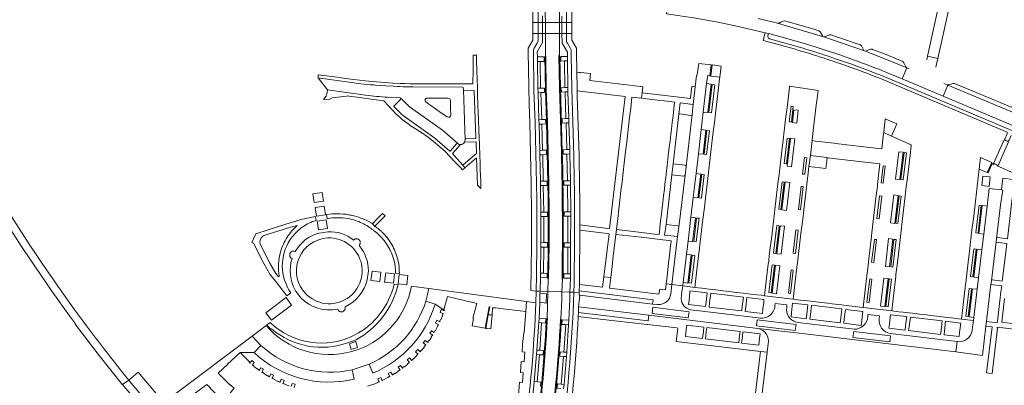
# Model space of a CAD drawing. Header units: metres. Extents: x 166325 to 190320, y 381923 to 404576.
# Tile 289 of 656: x 173797 to 174244, y 386983 to 387149. Entities that reach past the tile are written whole.
import ezdxf

# ---------------------------------------------------------------- set-up
doc = ezdxf.new("R2010")
doc.units = ezdxf.units.M
for name, color, linetype, lineweight in [('B-WE-VH-VERHARDING_ASFALT-GV', 8, 'Continuous', 18), ('B-WE-VH-VERHARDING_BETON-GV', 8, 'Continuous', 18), ('B-WE-VH-VERHARDING_BETONSTRAATSTEEN-GV', 8, 'Continuous', 18), ('B-WE-VH-VERHARDING_STRAATBAKSTEEN-GV', 8, 'Continuous', 18)]:
    doc.layers.add(name, color=color, linetype=linetype, lineweight=lineweight)

msp = doc.modelspace()

# ---------------------------------------------------------------- linework, layer by layer
at = {"layer": 'B-WE-VH-VERHARDING_ASFALT-GV', "flags": 128}
for points in [[(174031.556, 387261.976), (174031.943, 387255.991), (174032.176, 387170.024), (174032.206, 387163.83), (174032.105, 387152.54), (174032.105, 387148.025), (174034.143, 387148.027), (174034.144, 387151.163)], [(174035.157, 387256.002), (174035.396, 387169.973), (174035.379, 387164.047), (174035.381, 387151.999), (174035.385, 387148.029), (174041.744, 387148.037), (174041.742, 387151.868), (174041.701, 387163.941), (174041.714, 387169.129), (174041.627, 387209.685)], [(174042.938, 387150.993), (174042.942, 387148.039), (174044.94, 387148.041), (174044.93, 387152.812), (174044.963, 387163.565), (174044.956, 387169.468), (174044.906, 387210.674)], [(174041.754, 387133.072), (174041.747, 387143.034), (174035.39, 387143.026), (174035.401, 387132.955), (174035.56, 387132.961), (174035.797, 387117.472), (174036.316, 387103.104), (174036.953, 387075.217), (174037.138, 387061.052), (174037.122, 387047.129), (174036.878, 387031.801), (174036.739, 387031.805), (174036.574, 387026.05), (174042.921, 387025.845), (174043.108, 387031.636), (174042.955, 387031.657)], [(174047.141, 387133.103), (174047.143, 387134.856), (174047.074, 387135.623), (174046.796, 387136.323), (174045.377, 387138.664), (174045.066, 387139.367), (174044.955, 387140.159), (174044.95, 387143.038), (174042.949, 387143.036), (174042.955, 387138.779), (174045.391, 387134.691), (174045.375, 387132.671), (174045.404, 387130.659), (174045.579, 387118.607), (174045.641, 387116.61), (174046.015, 387104.536), (174046.077, 387102.546), (174046.453, 387090.427), (174046.495, 387088.45), (174046.752, 387076.292), (174046.775, 387074.301), (174046.912, 387062.153), (174046.906, 387060.194), (174046.868, 387048.088), (174046.862, 387046.093), (174046.823, 387033.965), (174046.8, 387032.976), (174046.776, 387031.987), (174046.572, 387025.726), (174048.34, 387025.664)], [(174136.407, 387142.042), (174136.694, 387143.119), (174135.305, 387143.469), (174134.359, 387139.967), (174140.749, 387138.202)], [(174140.987, 387139.645), (174137.156, 387140.734)], [(174048.307, 387087.622), (174047.387, 387118.081), (174047.141, 387133.103)], [(174195.805, 387119.216), (174245.157, 387098.353), (174245.112, 387097.559), (174244.067, 387095.206), (174244.217, 387095.148), (174244.055, 387094.768), (174245.542, 387094.107), (174245.692, 387094.481), (174245.892, 387094.393), (174246.948, 387096.758)], [(174247.761, 387098.867), (174246.235, 387099.493), (174196.394, 387120.566)], [(173931.229, 387058.242), (173930.946, 387060.074), (173925.04, 387058.852), (173924.246, 387058.609), (173924.054, 387058.55), (173917.564, 387056.561), (173910.38, 387054.36), (173909.411, 387054.063), (173903.847, 387052.237), (173902.072, 387048.207), (173902.8, 387047.946), (173904.898, 387043.835), (173905.293, 387043.062), (173907.535, 387038.671), (173910.308, 387033.878), (173913.961, 387029.168), (173914.466, 387028.517), (173917.921, 387024.063), (173919.745, 387025.441)], [(173935.972, 387060.931), (173936.268, 387059.017)], [(173946.268, 387060.805), (173946.139, 387060.828), (173946.011, 387060.85)], [(173907.227, 387051.255), (173909.546, 387052.004), (173916.281, 387054.182), (173918.155, 387054.717), (173922.722, 387056.021)], [(173958.359, 387055.336), (173958.307, 387055.281), (173957.98, 387055.568), (173957.983, 387055.571), (173956.829, 387056.681), (173956.548, 387056.955)], [(173958.088, 387053.203), (173958.114, 387053.182), (173958.14, 387053.162)], [(173914.528, 387032.76), (173914.17, 387032.67), (173913.01, 387034.219), (173910.163, 387038.845), (173905.963, 387047.231)], [(173964.958, 387044.634), (173965.003, 387044.539), (173965.048, 387044.445)], [(173967.379, 387034.342), (173969.078, 387034.131)], [(173968.492, 387029.055), (173966.669, 387029.283)], [(174024.837, 386941.751), (174026.71, 386954.358), (174027.003, 386956.328), (174028.598, 386968.703), (174028.856, 386970.702), (174030.16, 386983.197), (174030.362, 386985.135), (174031.415, 386997.439), (174031.585, 386999.429), (174032.407, 387011.89), (174032.537, 387013.86), (174032.821, 387020.696), (174032.839, 387021.127), (174032.942, 387025.309), (174032.97, 387026.15), (174031.193, 387026.2), (174031.049, 387020.928), (174030.761, 387013.97)], [(174042.424, 387013.573), (174042.801, 387022.134), (174042.921, 387025.845), (174036.574, 387026.05), (174036.389, 387019.539), (174036.181, 387014.061), (174036.318, 387014.055)], [(174048.34, 387025.664), (174046.572, 387025.726), (174046.464, 387022.389), (174046.022, 387012.935), (174045.899, 387010.954), (174045.122, 386998.433), (174044.956, 386996.458), (174043.894, 386983.857), (174043.683, 386981.889)], [(173910.342, 387011.942), (173908.883, 387010.839), (173909.777, 387009.837), (173910.706, 387008.867), (173910.945, 387009.052)], [(173945.729, 387002.77), (173946.176, 387002.908), (173948.964, 387003.987), (173949.394, 387004.125)]]:
    msp.add_lwpolyline(points, dxfattribs=at)
for points in [[(174034.143, 387148.027), (174032.105, 387148.025), (174032.106, 387143.022), (174034.141, 387143.025)], [(174041.744, 387148.037), (174035.385, 387148.029), (174035.39, 387143.026), (174041.747, 387143.034)], [(174044.94, 387148.041), (174042.942, 387148.039), (174042.949, 387143.036), (174044.95, 387143.038)], [(174032.92, 387088.031), (174032.853, 387090.021), (174032.555, 387101.995), (174032.503, 387103.98), (174032.059, 387116.242), (174031.964, 387118.23), (174031.784, 387130.444), (174031.76, 387132.435), (174031.711, 387134.711), (174034.139, 387138.946), (174034.141, 387143.025), (174032.106, 387143.022), (174032.107, 387140.28), (174032.03, 387139.496), (174031.718, 387138.766), (174030.314, 387136.419), (174030.025, 387135.729), (174029.934, 387134.98), (174030.223, 387117.117), (174030.786, 387102.689), (174031.525, 387067.98), (174031.587, 387047.135), (174031.378, 387033.468), (174031.193, 387026.2), (174032.97, 387026.15), (174033.175, 387032.29), (174033.177, 387034.28), (174033.342, 387046.171), (174033.363, 387048.165), (174033.353, 387060.036), (174033.346, 387062.032), (174033.183, 387074.06), (174033.144, 387076.037), (174033.051, 387082.036)], [(174245.83, 387093.975), (174243.738, 387094.905), (174239.012, 387084.169), (174241.113, 387083.245)]]:
    msp.add_lwpolyline(points, close=True, dxfattribs=at)
at = {"layer": 'B-WE-VH-VERHARDING_ASFALT-GV'}
for points in [[(174137.156, 387140.734, -0.3722542), (174136.407, 387142.042)], [(174140.749, 387138.202, -0.0185854), (174166.85, 387130.221)], [(174167.169, 387131.661, 0.0185561), (174140.987, 387139.645)], [(174196.394, 387120.566, 0.0201311), (174167.169, 387131.661)], [(174166.85, 387130.221, -0.0221713), (174195.805, 387119.216)], [(173946.011, 387060.85, 0.0818458), (173935.972, 387060.931)], [(173947.155, 387060.63, 0.0078102), (173946.268, 387060.805)], [(173948.511, 387060.31, 0.0106218), (173947.155, 387060.63)], [(173956.548, 387056.955, 0.0707743), (173948.511, 387060.31)], [(173922.722, 387056.021, 0.0710703), (173918.088, 387050.622)], [(173925.254, 387055.396, -0.0776562), (173931.229, 387058.242)], [(173936.268, 387059.017, -0.0951275), (173945.792, 387059.107)], [(173945.792, 387059.107, -0.0341359), (173949.151, 387058.254)], [(173949.151, 387058.254, -0.0637578), (173954.963, 387055.484)], [(173905.963, 387047.231, -0.3546633), (173907.227, 387051.255)], [(173919.474, 387049.534, -0.0759283), (173923.836, 387054.34)], [(173923.836, 387054.34, -0.0204927), (173925.254, 387055.396)], [(173954.963, 387055.484, -0.026134), (173957.099, 387053.944)], [(173957.099, 387053.944, -0.0131209), (173958.088, 387053.203)], [(173958.14, 387053.162, -0.0430982), (173961.205, 387050.264)], [(173960.363, 387053.735, 0.0249467), (173958.359, 387055.336)], [(173961.245, 387052.919, 0.0117608), (173960.363, 387053.735)], [(173963.472, 387050.462, 0.0320305), (173961.245, 387052.919)], [(173918.088, 387050.622, 0.0718804), (173915.133, 387044.072)], [(173919.745, 387025.441, -0.3073275), (173919.474, 387049.534)], [(173961.205, 387050.264, -0.0693743), (173964.958, 387044.634)], [(173967.227, 387044.004, 0.0725696), (173963.472, 387050.462)], [(173915.133, 387044.072, 0.1141217), (173914.528, 387032.76)], [(173965.048, 387044.445, -0.039967), (173966.431, 387040.775)], [(173968.313, 387040.648, 0.0340858), (173967.227, 387044.004)], [(173966.431, 387040.775, -0.0075836), (173966.647, 387039.971)], [(173966.647, 387039.971, -0.0578722), (173967.379, 387034.342)], [(173968.501, 387039.839, 0.0073091), (173968.313, 387040.648)], [(173969.078, 387034.131, 0.0558822), (173968.501, 387039.839)], [(173966.669, 387029.283, -0.2189589), (173948.84, 387006.27)], [(173949.394, 387004.125, 0.2149485), (173968.492, 387029.055)], [(174042.063, 386952.936, 0.0253917), (174048.34, 387025.664)], [(173948.84, 387006.27, -0.3193762), (173910.342, 387011.942)], [(174030.761, 387013.97, -0.0236494), (174024.738, 386952.776)], [(173910.945, 387009.052, 0.2666947), (173945.729, 387002.77)]]:
    msp.add_lwpolyline(points, format="xyb", dxfattribs=at)
at = {"layer": 'B-WE-VH-VERHARDING_BETON-GV', "flags": 128}
for points in [[(174115.205, 387128.33), (174111.175, 387128.823), (174110.584, 387123.787), (174114.619, 387123.311)], [(174195.086, 387102.04), (174189.814, 387104.348), (174189.097, 387098.184), (174192.644, 387096.568)], [(174238.138, 387084.539), (174233.094, 387086.79), (174232.504, 387081.555), (174236.115, 387079.979)], [(173933.986, 387070.906), (173929.804, 387070.298), (173930.408, 387066.394), (173934.571, 387067.01)], [(173934.909, 387064.761), (173930.76, 387064.115), (173931.364, 387060.212), (173935.501, 387060.819)], [(173962.565, 387060.34), (173961.406, 387061.442), (173959.709, 387059.677), (173958.73, 387058.659), (173957.119, 387056.982), (173956.99, 387056.848), (173956.829, 387056.681), (173957.983, 387055.571), (173958.15, 387055.745), (173960.844, 387058.555)], [(173935.837, 387058.582), (173931.713, 387057.958), (173932.323, 387054.016), (173936.429, 387054.641)], [(173960.622, 387034.75), (173956.655, 387035.245), (173956.172, 387031.053), (173960.132, 387030.554)], [(173966.828, 387033.975), (173962.868, 387034.469), (173962.392, 387030.27), (173966.341, 387029.773)], [(173972.993, 387033.205), (173969.058, 387033.696), (173968.555, 387029.494), (173972.499, 387028.997)], [(173920.126, 387019.865), (173917.588, 387023.255), (173908.432, 387016.341), (173910.973, 387012.959)], [(174011.158, 387015.356), (174009.467, 387015.422), (174008.286, 387009.287), (174008.85, 387009.181), (174010.642, 387009.056)], [(173949.231, 387003.17), (173949.181, 387003.324), (173946.382, 387002.241), (173947.156, 386999.745), (173950.049, 387000.665)]]:
    msp.add_lwpolyline(points, close=True, dxfattribs=at)
at = {"layer": 'B-WE-VH-VERHARDING_BETONSTRAATSTEEN-GV', "flags": 128}
for points in [[(174142.33, 387148.186), (174141.56, 387147.797), (174140.856, 387147.739), (174161.776, 387141.593)], [(174161.214, 387142.015), (174160.155, 387143.871), (174159.551, 387144.339), (174156.891, 387145.138), (174155.886, 387145.44), (174150.941, 387146.925), (174144.176, 387148.807), (174143.404, 387148.728), (174142.33, 387148.186)], [(174161.776, 387141.593), (174165.883, 387140.294), (174180.436, 387135.211)], [(174168.589, 387141.353), (174165.071, 387142.56), (174164.311, 387142.507), (174162.419, 387141.613)], [(174179.908, 387135.641), (174178.93, 387137.526), (174178.329, 387138.012), (174168.589, 387141.353)], [(174180.436, 387135.211), (174190.415, 387131.348), (174199.575, 387127.54), (174199.143, 387127.952), (174198.256, 387129.837), (174197.705, 387130.334), (174189.404, 387133.814), (174184.009, 387135.895)], [(174184.009, 387135.895), (174183.804, 387135.974), (174183.028, 387135.952), (174181.117, 387135.193)], [(174212.824, 387127.794), (174213.685, 387131.713), (174209.001, 387132.757), (174208.652, 387131.171)], [(174200.635, 387127.116), (174199.575, 387127.54), (174197.414, 387122.485), (174216.061, 387114.655), (174218.152, 387119.603), (174218.2, 387119.715), (174217.877, 387119.85), (174216.464, 387120.445)], [(174222.455, 387003.283), (174221.892, 386998.56), (174233.942, 386996.996), (174235.535, 387010.317), (174235.798, 387012.408), (174235.961, 387013.917), (174237.511, 387026.805), (174237.795, 387029.142), (174237.984, 387030.793), (174237.995, 387030.891), (174239.847, 387046.115), (174240.114, 387048.418), (174240.311, 387050.114), (174242.168, 387065.392), (174243.135, 387072.024), (174242.572, 387072.111)], [(174242.572, 387072.111), (174236.976, 387072.792), (174236.013, 387064.785), (174234.503, 387052.09), (174233.646, 387044.986), (174232.135, 387032.271), (174231.522, 387027.037), (174229.982, 387014.28), (174229.817, 387012.855), (174229.473, 387009.871), (174229.296, 387008.369)], [(173846.144, 386985.844), (173843.375, 386983.765), (173848.132, 386978.011), (173844.196, 386975.029), (173847.374, 386971.274), (173849.948, 386973.195), (173850.301, 386972.726), (173852.784, 386969.412), (173853.129, 386968.946), (173850.816, 386967.202), (173854.022, 386963.409), (173858.032, 386966.407)]]:
    msp.add_lwpolyline(points, dxfattribs=at)
at = {"layer": 'B-WE-VH-VERHARDING_BETONSTRAATSTEEN-GV'}
for points in [[(174161.776, 387141.593, -0.1768169), (174161.214, 387142.015)], [(174162.419, 387141.613, -0.1605767), (174161.776, 387141.593)], [(174180.436, 387135.211, -0.1669758), (174179.908, 387135.641)], [(174181.117, 387135.193, -0.1644656), (174180.436, 387135.211)], [(173877.244, 386950.225, -0.0166537), (173846.144, 386985.844)]]:
    msp.add_lwpolyline(points, format="xyb", dxfattribs=at)
at = {"layer": 'B-WE-VH-VERHARDING_BETONSTRAATSTEEN-GV', "flags": 128}
msp.add_lwpolyline([(174218.611, 387119.789), (174218.245, 387119.819), (174217.877, 387119.85), (174218.2, 387119.715), (174257.446, 387103.291), (174256.897, 387103.748), (174256.021, 387105.627), (174255.446, 387106.141), (174221.292, 387120.446), (174220.523, 387120.457)], close=True, dxfattribs=at)
at = {"layer": 'B-WE-VH-VERHARDING_STRAATBAKSTEEN-GV', "flags": 128}
for points in [[(174225.788, 387186.602), (174226.108, 387188.058), (174221.405, 387189.119), (174209.001, 387132.757), (174213.685, 387131.713), (174218.18, 387152.167)], [(174032.105, 387148.025), (174029.67, 387148.022), (174029.674, 387143.019), (174032.106, 387143.022)], [(174035.385, 387148.029), (174034.143, 387148.027), (174034.141, 387143.025), (174035.39, 387143.026)], [(174042.942, 387148.039), (174041.744, 387148.037), (174041.747, 387143.034), (174042.949, 387143.036)], [(174047.362, 387148.045), (174044.94, 387148.041), (174044.95, 387143.038), (174047.37, 387143.041)], [(174032.106, 387143.022), (174029.674, 387143.019), (174029.676, 387140.068), (174027.56, 387136.492), (174027.529, 387134.781), (174027.965, 387110.802), (174028.341, 387102.482), (174028.964, 387074.925), (174029.164, 387060.929), (174029.156, 387046.916), (174028.796, 387026.487), (174031.193, 387026.2), (174031.378, 387033.468), (174031.587, 387047.135), (174031.525, 387067.98), (174030.786, 387102.689), (174030.223, 387117.117), (174029.934, 387134.98), (174030.025, 387135.729), (174030.314, 387136.419), (174031.718, 387138.766), (174032.03, 387139.496), (174032.107, 387140.28)], [(174035.39, 387143.026), (174034.141, 387143.025), (174034.139, 387138.946), (174031.711, 387134.711), (174031.76, 387132.435), (174034.776, 387132.484), (174034.79, 387132.184), (174035.163, 387132.391), (174035.338, 387132.649), (174035.401, 387132.955)], [(174035.163, 387132.391), (174034.79, 387132.184), (174034.821, 387130.449), (174033.08, 387130.422), (174033.25, 387118.295), (174034.973, 387118.34), (174035.046, 387116.323), (174033.338, 387116.259), (174033.801, 387104.057), (174035.511, 387104.113), (174035.562, 387102.098), (174033.841, 387102.015), (174034.138, 387090.081), (174035.865, 387090.123), (174035.927, 387088.108), (174034.223, 387088.052), (174034.424, 387076.09), (174036.144, 387076.112), (174036.178, 387074.095), (174034.468, 387074.056), (174034.641, 387062.054), (174036.369, 387062.065), (174036.361, 387060.034), (174034.656, 387060.024), (174034.646, 387048.183), (174036.365, 387048.177), (174036.363, 387046.143), (174034.645, 387046.147), (174034.478, 387034.291), (174036.217, 387034.248), (174036.177, 387032.41), (174036.506, 387032.403), (174036.72, 387047.107), (174036.665, 387068.065), (174035.909, 387103.142), (174035.395, 387117.441)], [(174035.401, 387132.955), (174035.338, 387132.649), (174035.163, 387132.391), (174035.395, 387117.441), (174035.909, 387103.142), (174036.665, 387068.065), (174036.72, 387047.107), (174036.506, 387032.403), (174036.695, 387032.142), (174036.739, 387031.805), (174036.878, 387031.801), (174037.122, 387047.129), (174037.138, 387061.052), (174036.953, 387075.217), (174036.316, 387103.104), (174035.797, 387117.472), (174035.56, 387132.961)], [(174033.08, 387130.422), (174031.784, 387130.444), (174031.964, 387118.23), (174033.25, 387118.295)], [(174045.404, 387130.659), (174044.145, 387130.634), (174044.306, 387118.562), (174045.579, 387118.607)], [(174103.845, 387079.612), (174104.893, 387088.54), (174106.185, 387099.453), (174107.121, 387107.427), (174108.635, 387120.355), (174109.126, 387124.11), (174109.127, 387124.111), (174110.174, 387123.967), (174110.755, 387128.861), (174105.043, 387129.548), (174104.405, 387124.558), (174104.287, 387124.606), (174104.211, 387123.973), (174104.1, 387123.998), (174103.51, 387118.851), (174102.597, 387110.894), (174102.049, 387106.395), (174099.325, 387082.746), (174098.844, 387078.755), (174096.026, 387055.248), (174095.484, 387050.894), (174092.828, 387029.144), (174097.789, 387028.553), (174097.974, 387030.063), (174099.493, 387042.987), (174100.194, 387048.867), (174101.483, 387059.727), (174102.57, 387068.718)], [(174068.243, 387059.148), (174068.735, 387063.319), (174069.227, 387067.49), (174069.719, 387071.661), (174070.211, 387075.832), (174070.702, 387080.003), (174071.194, 387084.175), (174071.686, 387088.346), (174072.178, 387092.516), (174072.669, 387096.687), (174073.161, 387100.859), (174073.653, 387105.03), (174074.145, 387109.201), (174074.737, 387114.225), (174079.091, 387113.707), (174079.381, 387116.199), (174079.696, 387118.899), (174078.784, 387119.007), (174055.571, 387121.756), (174055.94, 387124.874), (174051.402, 387125.411), (174051.374, 387125.173), (174050.996, 387125.218), (174051.01, 387125.334), (174049.677, 387125.477), (174049.796, 387118.138), (174049.827, 387117.078), (174071.675, 387114.508), (174064.54, 387054.587), (174062.593, 387054.823), (174051.08, 387056.221), (174051.077, 387053.822), (174062.225, 387052.488), (174064.317, 387052.238), (174061.981, 387032.718), (174065.086, 387032.366), (174065.679, 387037.399), (174066.241, 387042.165), (174066.803, 387046.932), (174067.394, 387051.941), (174067.659, 387054.188)], [(174112.172, 387102.705), (174112.317, 387103.895), (174112.812, 387108.081), (174113.424, 387113.249), (174114.029, 387118.367), (174114.525, 387122.526), (174114.619, 387123.311), (174110.584, 387123.787), (174110.16, 387123.848), (174110.174, 387123.967), (174109.127, 387124.111), (174109.126, 387124.11), (174108.635, 387120.355), (174110.752, 387120.103), (174109.245, 387107.206), (174107.121, 387107.427), (174106.185, 387099.453), (174108.297, 387099.204), (174107.018, 387088.293), (174104.893, 387088.54), (174103.845, 387079.612), (174105.981, 387079.326), (174104.673, 387068.483), (174102.57, 387068.718), (174101.483, 387059.727), (174103.587, 387059.497), (174102.308, 387048.607), (174100.194, 387048.867), (174099.493, 387042.987), (174101.605, 387042.702), (174100.094, 387029.836), (174097.974, 387030.063), (174097.789, 387028.553), (174103.281, 387027.877), (174104.217, 387035.798), (174104.993, 387042.245), (174105.155, 387043.548), (174105.245, 387044.328), (174105.743, 387048.487), (174106.363, 387053.666), (174106.98, 387058.829), (174107.474, 387063.005), (174107.615, 387064.188), (174108.107, 387068.364), (174108.718, 387073.527), (174109.329, 387078.689), (174109.818, 387082.855), (174109.965, 387084.047), (174110.456, 387088.208), (174111.07, 387093.389), (174111.681, 387098.536)], [(174092.821, 387078.949), (174092.829, 387079.01), (174093.474, 387083.969), (174096.085, 387106.535), (174096.64, 387111.586), (174102.597, 387110.894), (174103.51, 387118.851), (174101.967, 387119.023), (174101.395, 387113.958), (174101.348, 387113.568), (174079.381, 387116.199), (174079.091, 387113.707), (174083.833, 387113.143), (174092.052, 387112.168), (174094.119, 387111.938), (174093.752, 387108.891), (174093.385, 387105.761), (174093.025, 387102.747), (174092.665, 387099.732), (174092.39, 387097.411), (174092.036, 387094.402), (174091.683, 387091.391), (174091.402, 387089.06), (174091.05, 387086.056), (174090.697, 387083.049), (174090.42, 387080.711), (174090.072, 387077.706), (174089.722, 387074.696), (174089.446, 387072.377), (174089.095, 387069.367), (174088.742, 387066.352), (174088.465, 387064.06), (174088.111, 387061.051), (174087.755, 387058.034), (174087.386, 387054.851), (174087.019, 387051.819), (174084.984, 387052.065), (174079.139, 387052.834), (174067.659, 387054.188), (174067.394, 387051.941), (174078.943, 387050.591), (174092.566, 387048.955), (174092.542, 387048.757), (174092.297, 387046.734), (174091.642, 387041.207), (174091.403, 387039.191), (174091.162, 387037.166), (174090.508, 387031.628), (174090.275, 387029.602), (174090.257, 387029.45), (174092.828, 387029.144), (174095.484, 387050.894), (174089.585, 387051.549), (174090.213, 387056.406)], [(174108.635, 387120.355), (174107.121, 387107.427), (174109.245, 387107.206), (174110.752, 387120.103)], [(174109.709, 387107.253), (174111.191, 387119.95), (174112.388, 387119.813), (174110.888, 387107.119)], [(174154.03, 387073.338), (174154.53, 387077.506), (174154.628, 387078.294), (174155.149, 387082.694), (174155.765, 387087.756), (174156.543, 387094.489), (174157.113, 387099.255), (174157.231, 387100.241), (174157.855, 387105.453), (174158.468, 387110.573), (174158.959, 387114.741), (174159.258, 387117.261), (174146.308, 387119.125), (174146.261, 387118.766), (174145.78, 387114.598), (174145.161, 387109.48), (174144.532, 387104.284), (174144.043, 387100.122), (174143.897, 387098.926), (174143.413, 387094.753), (174142.798, 387089.619), (174142.176, 387084.427), (174141.68, 387080.254), (174141.532, 387079.056), (174141.033, 387074.886), (174140.42, 387069.761), (174139.8, 387064.575), (174139.307, 387060.399), (174139.154, 387059.21), (174138.663, 387055.022), (174138.047, 387049.902), (174137.424, 387044.719), (174136.927, 387040.545), (174136.832, 387039.758), (174136.672, 387038.468), (174135.894, 387032.02), (174134.957, 387024.09), (174147.957, 387022.525), (174148.904, 387030.498), (174149.66, 387036.925), (174149.823, 387038.213), (174149.913, 387038.991), (174150.412, 387043.167), (174151.036, 387048.359), (174151.653, 387053.487), (174152.153, 387057.652), (174152.286, 387058.835), (174152.795, 387063.028), (174153.417, 387068.217)], [(174257.521, 387103.26), (174257.446, 387103.291), (174218.2, 387119.715), (174218.152, 387119.603), (174216.061, 387114.655), (174246.935, 387101.667), (174248.793, 387100.924), (174289.492, 387083.793), (174297.668, 387080.381), (174299.8, 387085.515), (174298.984, 387085.86), (174275.107, 387095.882), (174273.284, 387096.665)], [(174033.338, 387116.259), (174032.059, 387116.242), (174032.503, 387103.98), (174033.801, 387104.057)], [(174045.641, 387116.61), (174044.369, 387116.564), (174044.741, 387104.493), (174046.015, 387104.536)], [(174147.187, 387102.813), (174146.187, 387102.954), (174147.05, 387110.107), (174148.031, 387109.968)], [(174149.625, 387102.446), (174150.293, 387108.272), (174148.298, 387108.517), (174147.618, 387102.688)], [(174033.841, 387102.015), (174032.555, 387101.995), (174032.853, 387090.021), (174034.138, 387090.081)], [(174046.077, 387102.546), (174044.839, 387102.495), (174045.167, 387090.404), (174046.453, 387090.427)], [(174106.185, 387099.453), (174104.893, 387088.54), (174107.018, 387088.293), (174108.297, 387099.204)], [(174109.898, 387098.904), (174108.652, 387088.184), (174107.477, 387088.334), (174108.718, 387099.034)], [(174198.115, 387062.907), (174198.714, 387068.068), (174199.201, 387072.245), (174199.346, 387073.436), (174199.839, 387077.605), (174200.443, 387082.771), (174201.045, 387087.913), (174201.535, 387092.076), (174201.59, 387092.575), (174192.638, 387096.464), (174192.644, 387096.568), (174189.097, 387098.184), (174188.9, 387096.498), (174188.217, 387090.76), (174186.712, 387090.939), (174177.477, 387092.015), (174172.404, 387092.614), (174167.299, 387093.217), (174166.53, 387093.306), (174158.059, 387094.308), (174156.543, 387094.489), (174155.765, 387087.756), (174163.273, 387086.861), (174163.377, 387086.716), (174187.3, 387083.902), (174186.302, 387074.553), (174186.212, 387073.777), (174185.725, 387069.607), (174185.12, 387064.451), (174184.516, 387059.295), (174184.031, 387055.135), (174183.885, 387053.944), (174183.392, 387049.764), (174182.777, 387044.589), (174182.164, 387039.424), (174181.679, 387035.248), (174181.582, 387034.474), (174181.422, 387033.171), (174180.661, 387026.732), (174179.728, 387018.771), (174192.715, 387017.235), (174193.66, 387025.178), (174194.418, 387031.646), (174194.564, 387032.94), (174194.666, 387033.718), (174195.154, 387037.885), (174195.768, 387043.046), (174196.384, 387048.223), (174196.877, 387052.399), (174197.017, 387053.588), (174197.517, 387057.757)], [(174144.943, 387083.979), (174143.946, 387084.105), (174145.309, 387095.633), (174146.297, 387095.498)], [(174147.278, 387082.615), (174148.782, 387095.299), (174146.758, 387095.552), (174145.281, 387082.86)], [(174034.223, 387088.052), (174032.92, 387088.031), (174033.051, 387082.036), (174033.144, 387076.037), (174034.424, 387076.09)], [(174046.495, 387088.45), (174045.195, 387088.404), (174045.456, 387076.279), (174046.752, 387076.292)], [(174153.216, 387079.192), (174152.263, 387079.317), (174153.157, 387086.861), (174154.129, 387086.734)], [(174163.377, 387086.716), (174163.273, 387086.861), (174155.765, 387087.756), (174155.149, 387082.694), (174162.744, 387081.788)], [(174194.491, 387077.007), (174195.988, 387089.449), (174197.956, 387089.227), (174196.475, 387076.762)], [(174196.928, 387076.803), (174198.389, 387089.099), (174199.382, 387089.004), (174197.913, 387076.684)], [(174189.772, 387082.84), (174188.864, 387075.134), (174187.875, 387075.25), (174188.802, 387082.988)], [(174103.845, 387079.612), (174102.57, 387068.718), (174104.673, 387068.483), (174105.981, 387079.326)], [(174107.595, 387079.065), (174106.308, 387068.347), (174105.124, 387068.503), (174106.397, 387079.211)], [(174234.127, 387078.415), (174237.456, 387078.024), (174236.962, 387073.656), (174233.61, 387074.051)], [(174034.468, 387074.056), (174033.183, 387074.06), (174033.346, 387062.032), (174034.641, 387062.054)], [(174046.775, 387074.301), (174045.481, 387074.274), (174045.628, 387062.162), (174046.912, 387062.153)], [(174143.928, 387075.697), (174142.433, 387063.182), (174141.442, 387063.301), (174142.936, 387075.818)], [(174146.423, 387075.52), (174144.912, 387062.815), (174142.868, 387063.057), (174144.396, 387075.737)], [(174151.317, 387063.117), (174150.343, 387063.232), (174151.586, 387073.768), (174152.558, 387073.644)], [(174188.167, 387069.301), (174186.953, 387058.981), (174185.96, 387059.116), (174187.187, 387069.434)], [(174192.152, 387057.159), (174193.639, 387069.802), (174195.624, 387069.592), (174194.113, 387056.929)], [(174194.581, 387056.947), (174196.049, 387069.432), (174197.037, 387069.33), (174195.564, 387056.825)], [(174231.946, 387052.486), (174230.94, 387052.609), (174232.417, 387065.127), (174233.397, 387065)], [(174236.013, 387064.785), (174233.846, 387065.037), (174232.362, 387052.342), (174234.503, 387052.09)], [(174034.656, 387060.024), (174033.353, 387060.036), (174033.363, 387048.165), (174034.646, 387048.183)], [(174046.906, 387060.194), (174045.637, 387060.182), (174045.615, 387048.106), (174046.868, 387048.088)], [(174101.483, 387059.727), (174100.194, 387048.867), (174102.308, 387048.607), (174103.587, 387059.497)], [(174105.213, 387059.221), (174103.955, 387048.491), (174102.771, 387048.648), (174104.02, 387059.346)], [(174141.559, 387055.823), (174140.056, 387043.304), (174139.078, 387043.414), (174140.566, 387055.942)], [(174144.062, 387055.654), (174142.023, 387055.872), (174140.504, 387043.157), (174142.519, 387042.923)], [(174148.949, 387043.262), (174147.963, 387043.386), (174149.218, 387053.925), (174150.191, 387053.797)], [(174185.827, 387049.547), (174184.614, 387039.135), (174183.606, 387039.265), (174184.847, 387049.662)], [(174189.829, 387037.38), (174191.323, 387050.037), (174193.298, 387049.784), (174191.796, 387037.135)], [(174192.252, 387037.177), (174193.716, 387049.655), (174194.716, 387049.545), (174193.258, 387037.053)], [(174034.645, 387046.147), (174033.342, 387046.171), (174033.177, 387034.28), (174034.478, 387034.291)], [(174046.862, 387046.093), (174045.601, 387046.1), (174045.538, 387034.011), (174046.823, 387033.965)], [(174099.493, 387042.987), (174097.974, 387030.063), (174100.094, 387029.836), (174101.605, 387042.702)], [(174103.218, 387042.42), (174101.71, 387029.73), (174100.548, 387029.87), (174102.027, 387042.557)], [(174229.558, 387032.647), (174228.553, 387032.759), (174230.064, 387045.313), (174231.056, 387045.187)], [(174233.646, 387044.986), (174231.514, 387045.227), (174229.991, 387032.507), (174232.135, 387032.271)], [(174139.425, 387037.93), (174137.911, 387025.414), (174136.921, 387025.565), (174138.412, 387038.065)], [(174141.874, 387037.71), (174139.886, 387037.972), (174138.353, 387025.285), (174140.366, 387025.016)], [(174146.804, 387025.173), (174145.823, 387025.276), (174147.058, 387035.833), (174148.034, 387035.705)], [(174036.739, 387031.805), (174036.695, 387032.142), (174036.506, 387032.403), (174036.177, 387032.41), (174036.187, 387032.236), (174033.175, 387032.29), (174032.97, 387026.15), (174036.574, 387026.05)], [(174183.717, 387031.619), (174182.469, 387021.08), (174181.49, 387021.195), (174182.733, 387031.726)], [(174187.692, 387019.404), (174189.67, 387019.163), (174191.184, 387031.854), (174189.205, 387032.091)], [(174190.116, 387019.195), (174191.606, 387031.722), (174192.588, 387031.576), (174191.117, 387019.097)], [(174002.466, 387013.886), (174002.802, 387013.757), (174002.151, 387010.437), (174008.019, 387009.337), (174009.93, 387019.076), (174010.163, 387019.037), (174009.467, 387015.422), (174011.158, 387015.356), (174011.43, 387018.669), (174012.704, 387018.524), (174016.168, 387018.129), (174026.485, 387016.955), (174026.819, 387021.484), (173982.447, 387027.317), (173981.768, 387024.063), (173981.088, 387021.639), (173985.363, 387020.237), (173989.275, 387017.709), (173990.9, 387023.669), (173998.489, 387021.965), (173998.469, 387021.859), (173999.657, 387021.598), (174003.151, 387020.829), (174004.312, 387020.573)], [(174108.447, 387021.178), (174108.187, 387019.157), (174100.434, 387020.092), (174100.65, 387022.084), (174100.99, 387025.404), (174101.095, 387026.334), (174108.944, 387025.403)], [(174124.861, 387019.244), (174124.619, 387017.195), (174109.78, 387018.968), (174110.005, 387021.003), (174110.501, 387025.238), (174125.384, 387023.45)], [(174227.426, 387014.703), (174226.438, 387014.835), (174227.924, 387027.344), (174228.897, 387027.215)], [(174231.522, 387027.037), (174229.368, 387027.273), (174227.852, 387014.572), (174229.982, 387014.28)], [(174134.246, 387018.08), (174134.022, 387016.083), (174126.225, 387016.984), (174126.431, 387019.028), (174126.923, 387023.247), (174134.699, 387022.334), (174134.571, 387021.054)], [(174153.922, 387013.667), (174147.01, 387014.461), (174147.24, 387016.464), (174147.732, 387020.742), (174154.675, 387019.931), (174154.184, 387015.649)], [(174169.64, 387013.886), (174169.366, 387011.802), (174155.494, 387013.474), (174155.767, 387015.565), (174156.234, 387019.741), (174170.14, 387018.103)], [(174084.14, 387018.879), (174100.671, 387016.805), (174100.333, 387014.013), (174083.838, 387016.086)], [(174179.492, 387015.826), (174179.089, 387012.665), (174178.863, 387010.647), (174170.958, 387011.606), (174171.194, 387013.63), (174171.698, 387017.895), (174179.631, 387016.945)], [(174199.027, 387010.355), (174198.773, 387008.459), (174191.478, 387009.312), (174191.669, 387011.173), (174192.025, 387014.393), (174192.158, 387015.481), (174199.627, 387014.59)], [(174033.707, 387011.79), (174032.407, 387011.89), (174031.585, 386999.429), (174032.925, 386999.339)], [(174045.899, 387010.954), (174044.649, 387011.016), (174043.817, 386998.525), (174045.122, 386998.433)], [(174131.565, 387013.182), (174149.264, 387011.049), (174148.941, 387008.239), (174131.247, 387010.389)], [(174215.13, 387008.504), (174214.906, 387006.555), (174200.377, 387008.271), (174200.645, 387010.188), (174201.239, 387014.411), (174215.627, 387012.716)], [(174224.085, 387011.69), (174223.97, 387010.593), (174223.557, 387007.471), (174223.315, 387005.559), (174216.516, 387006.362), (174216.715, 387008.186), (174217.207, 387012.497)], [(174099.65, 387010.78), (174107.446, 387009.859), (174107.21, 387007.817), (174106.839, 387004.62), (174099.021, 387005.536), (174099.413, 387008.804)], [(174123.634, 387005.859), (174123.27, 387002.684), (174108.122, 387004.489), (174108.489, 387007.741), (174108.712, 387009.715), (174123.868, 387007.901)], [(174132.682, 387004.82), (174132.327, 387001.597), (174124.539, 387002.519), (174124.917, 387005.744), (174125.152, 387007.755), (174132.9, 387006.803)], [(174175.453, 387007.91), (174192.165, 387005.899), (174191.83, 387003.108), (174175.101, 387005.11)], [(173906.206, 387001.522), (173904.265, 387003.441), (173902.17, 387005.792), (173866.366, 386978.839), (173869.953, 386975.134), (173881.546, 386983.728), (173888.387, 386976.651), (173888.793, 386976.23), (173890.491, 386977.926), (173894.025, 386982.198), (173892.069, 386983.795), (173892.004, 386983.723), (173886.73, 386988.936), (173891.106, 386992.982), (173891.037, 386993.063), (173896.713, 386998.305), (173903.076, 386998.275)], [(174032.727, 386997.339), (174031.415, 386997.439), (174030.362, 386985.135), (174031.697, 386985.038)], [(174136.205, 386998.413), (174133.182, 386998.783), (174132.742, 386995.102), (174126.357, 386941.777), (174126.244, 386941.791), (174123.804, 386922.609), (174126.95, 386922.761)], [(174044.956, 386996.458), (174043.688, 386996.532), (174042.578, 386983.999), (174043.894, 386983.857)]]:
    msp.add_lwpolyline(points, close=True, dxfattribs=at)
for points in [[(174029.242, 387155.452), (174029.252, 387153.491), (174029.666, 387153.488), (174029.67, 387148.022), (174032.105, 387148.025), (174032.105, 387152.54)], [(174092.164, 387157.328), (174091.176, 387157.459), (174090.363, 387152.04), (174102.655, 387150.153), (174113.963, 387148.198), (174124.413, 387145.981), (174135.305, 387143.469), (174136.694, 387143.119), (174141.837, 387141.762), (174155.141, 387137.91), (174167.807, 387133.839)], [(174034.144, 387151.163), (174034.143, 387148.027), (174035.385, 387148.029), (174035.381, 387151.999)], [(174041.742, 387151.868), (174041.744, 387148.037), (174042.942, 387148.039), (174042.938, 387150.993)], [(174044.93, 387152.812), (174044.94, 387148.041), (174047.362, 387148.045), (174047.353, 387153.478), (174047.78, 387153.493)], [(174140.856, 387147.739), (174132.103, 387149.897)], [(174197.414, 387122.485), (174199.575, 387127.54), (174190.415, 387131.348), (174180.436, 387135.211), (174165.883, 387140.294), (174161.776, 387141.593), (174140.856, 387147.739)], [(174042.949, 387143.036), (174041.747, 387143.034), (174041.754, 387133.072)], [(174042.021, 387132.48), (174042.205, 387132.371), (174042.413, 387132.32), (174042.416, 387132.631), (174045.375, 387132.671), (174045.391, 387134.691), (174042.955, 387138.779), (174042.949, 387143.036)], [(174050.705, 387087.54), (174049.889, 387114.988), (174049.827, 387117.078), (174049.796, 387118.138), (174049.677, 387125.477), (174049.527, 387134.765), (174049.495, 387136.493), (174047.375, 387140.035), (174047.37, 387143.041), (174044.95, 387143.038), (174044.955, 387140.159), (174045.066, 387139.367), (174045.377, 387138.664), (174046.796, 387136.323), (174047.074, 387135.623), (174047.143, 387134.856), (174047.141, 387133.103), (174047.387, 387118.081), (174048.307, 387087.622)], [(174004.429, 387121.845), (174004.268, 387126.733), (174004.18, 387129.982), (174004.092, 387133.231), (174002.541, 387133.19), (174002.529, 387126.628), (174002.477, 387120.227), (173993.791, 387120.252), (173991.268, 387120.251), (173973.864, 387120.317), (173971.342, 387120.396), (173969.445, 387120.454), (173966.134, 387120.623), (173958.745, 387121.173), (173953.484, 387121.635), (173950.957, 387121.872), (173945.805, 387122.568), (173938.564, 387123.537), (173934.657, 387124.041), (173932.176, 387124.38), (173932.178, 387122.925), (173937.544, 387122.193), (173946.287, 387121.016), (173951.558, 387120.327)], [(174041.754, 387133.072), (174041.586, 387133.07), (174041.795, 387118.562), (174042.665, 387089.231)], [(174043.095, 387089.253), (174042.226, 387118.553), (174042.021, 387132.48)], [(174045.195, 387088.404), (174043.518, 387088.344), (174043.456, 387090.373), (174045.167, 387090.404), (174044.839, 387102.495), (174043.102, 387102.424), (174043.029, 387104.436), (174044.741, 387104.493), (174044.369, 387116.564), (174042.675, 387116.502), (174042.599, 387118.503), (174044.306, 387118.562), (174044.145, 387130.634), (174042.399, 387130.598), (174042.413, 387132.32), (174042.205, 387132.371), (174042.021, 387132.48), (174042.226, 387118.553), (174043.095, 387089.253)], [(173951.558, 387120.327), (173946.287, 387121.016), (173937.544, 387122.193), (173932.178, 387122.925), (173936.384, 387117.49), (173953.757, 387115.131)], [(173969.36, 387118.972), (173968.143, 387119.034), (173966.391, 387119.123), (173962.97, 387119.31), (173958.113, 387119.721), (173957.5, 387119.755)], [(173975.141, 387118.841), (173997.734, 387118.732)], [(173998.687, 387093.814), (174003.929, 387093.956), (174004.078, 387088.583), (174003.37, 387087.98), (173997.874, 387083.299), (173998.871, 387082.159), (174004.151, 387086.731), (174004.578, 387074.249), (174006.114, 387072.816), (174006.008, 387076.068), (174005.823, 387081.2), (174005.704, 387084.468), (174005.586, 387087.716), (174005.418, 387092.607), (174005.305, 387095.864), (174005.193, 387099.12), (174005.021, 387103.988), (174004.9, 387107.248), (174004.78, 387110.501), (174004.629, 387115.358), (174004.529, 387118.607), (174004.429, 387121.845)], [(173998.144, 387117.548), (173998.12, 387118.285)], [(173953.757, 387115.131), (173936.384, 387117.49), (173936.261, 387116.324), (173936.048, 387115.324), (173935.82, 387114.67), (173934.626, 387113.085), (173936.896, 387112.947), (173938.478, 387113.873), (173945.095, 387114.71), (173945.334, 387114.733), (173946.087, 387114.724), (173950.937, 387114.067), (173954.165, 387113.606), (173957.391, 387113.146), (173961.964, 387112.587), (173964.217, 387110.12), (173965.928, 387108.298), (173967.65, 387106.465), (173969.283, 387105.051), (173970.401, 387104.073), (173972.418, 387102.596), (173974.445, 387101.111), (173979.096, 387098.238), (173981.717, 387096.308), (173984.345, 387094.371), (173989.709, 387089.717), (173991.947, 387087.348), (173994.184, 387084.978), (173996.854, 387082.209), (173997.801, 387081.233), (173998.871, 387082.159), (173997.874, 387083.299), (173994.093, 387087.622), (173993.25, 387088.585), (173996.813, 387092.694)], [(173963.713, 387114.179), (173969.285, 387113.949), (173969.325, 387113.947)], [(173973.644, 387109.855), (173973.399, 387110.063), (173970.303, 387113.18), (173969.625, 387113.799)], [(173969.625, 387113.799), (173970.303, 387113.18), (173973.399, 387110.063), (173973.644, 387109.855), (173988.035, 387099.721), (173988.255, 387099.565), (173988.474, 387099.392), (173995.646, 387093.118), (173995.831, 387092.989)], [(173981.592, 387113.775), (173984.747, 387113.753), (173991.305, 387113.707)], [(173998.89, 387094.85), (173998.144, 387117.548)], [(174002.885, 387117.284), (173998.623, 387117.119)], [(174003.102, 387117.08), (174003.833, 387095.703)], [(173966.589, 387109.898), (173970.344, 387106.116), (173985.226, 387095.639), (173991.973, 387089.754)], [(173970.344, 387106.116), (173966.589, 387109.898)], [(173969.631, 387113.195), (173969.581, 387113.145), (173966.591, 387110.182)], [(173995.646, 387093.118), (173988.474, 387099.392), (173988.255, 387099.565), (173988.035, 387099.721), (173973.644, 387109.855)], [(173990.818, 387105.236), (173988.275, 387107.012), (173983.821, 387110.122), (173982.492, 387111.05), (173981.081, 387112.052)], [(173992.235, 387112.81), (173992.339, 387109.383), (173992.439, 387106.085)], [(173991.973, 387089.754), (173985.226, 387095.639), (173970.344, 387106.116)], [(173990.825, 387105.231), (173990.818, 387105.236)], [(174101.516, 387105.944), (174096.428, 387106.599), (174096.085, 387106.535), (174093.474, 387083.969), (174098.891, 387083.326), (174098.935, 387083.332)], [(174099.325, 387082.746), (174102.049, 387106.395)], [(173992.25, 387089.774), (173995.045, 387093.014)], [(173995.831, 387092.989), (173995.646, 387093.118)], [(174003.653, 387095.493), (173999.295, 387095.352)], [(174043.37, 387032.199), (174043.556, 387032.305), (174043.766, 387032.349), (174043.81, 387034.074), (174045.538, 387034.011), (174045.601, 387046.1), (174043.899, 387046.11), (174043.904, 387048.132), (174045.615, 387048.106), (174045.637, 387060.182), (174043.9, 387060.166), (174043.927, 387062.175), (174045.628, 387062.162), (174045.481, 387074.274), (174043.78, 387074.238), (174043.752, 387076.262), (174045.456, 387076.279), (174045.195, 387088.404)], [(174248.273, 387079.645), (174240.628, 387083.002), (174240.81, 387083.378), (174239.326, 387084.036), (174239.171, 387083.665), (174238.35, 387084.023), (174236.479, 387079.819), (174236.115, 387079.979), (174232.504, 387081.555), (174231.563, 387073.782), (174231.066, 387069.607), (174230.932, 387068.422), (174230.421, 387064.243), (174229.816, 387059.141), (174229.196, 387053.92), (174228.696, 387049.744), (174228.562, 387048.557), (174228.051, 387044.382), (174227.443, 387039.282), (174226.821, 387034.066), (174226.323, 387029.9), (174226.235, 387029.116), (174226.072, 387027.825), (174225.304, 387021.374), (174224.368, 387013.484), (174229.817, 387012.855), (174229.982, 387014.28), (174227.852, 387014.572), (174229.368, 387027.273), (174231.522, 387027.037), (174232.135, 387032.271), (174229.991, 387032.507), (174231.514, 387045.227), (174233.646, 387044.986), (174234.503, 387052.09), (174232.362, 387052.342), (174233.846, 387065.037), (174236.013, 387064.785), (174236.976, 387072.792), (174242.572, 387072.111), (174243.185, 387077.367), (174247.934, 387076.787)], [(174098.295, 387078.317), (174092.829, 387079.01), (174092.821, 387078.949), (174090.213, 387056.406), (174095.603, 387055.795), (174095.626, 387055.798)], [(174096.026, 387055.248), (174098.844, 387078.755)], [(174247.503, 387068.164), (174247.008, 387064.385), (174245.32, 387049.969), (174240.808, 387050.484)], [(174048.34, 387025.664), (174050.737, 387025.583), (174050.761, 387026.339), (174050.866, 387029.153), (174050.883, 387031.198), (174051.077, 387053.822), (174051.08, 387056.221)], [(173936.651, 387053.159), (173932.617, 387052.552)], [(174240.311, 387050.114), (174240.114, 387048.418), (174245.022, 387047.85), (174244.691, 387045.085), (174242.953, 387030.631), (174238.468, 387031.228)], [(173954.494, 387031.344), (173954.988, 387035.334)], [(174043.108, 387031.636), (174042.921, 387025.845), (174046.572, 387025.726), (174046.776, 387031.987)], [(174042.955, 387031.657), (174043.108, 387031.636)], [(174046.776, 387031.987), (174043.759, 387032.045), (174043.766, 387032.349), (174043.556, 387032.305), (174043.37, 387032.199)], [(174065.086, 387032.366), (174061.981, 387032.718), (174061.409, 387027.942), (174050.866, 387029.153), (174050.761, 387026.339), (174084.363, 387022.238), (174084.131, 387020.335), (174086.247, 387020.127), (174086.556, 387020.097)], [(174092.324, 387025.016), (174092.828, 387029.144), (174090.257, 387029.45), (174089.948, 387026.762), (174087.319, 387027.112), (174087.009, 387024.772), (174064.515, 387027.475), (174065.086, 387032.366)], [(174097.065, 387022.822), (174097.454, 387025.835), (174097.789, 387028.553), (174092.828, 387029.144), (174092.324, 387025.016)], [(174237.995, 387030.891), (174237.984, 387030.793), (174237.795, 387029.142), (174242.725, 387028.514), (174242.363, 387025.797), (174240.89, 387013.78), (174240.668, 387011.822), (174235.798, 387012.408), (174235.535, 387010.317), (174238.29, 387009.98), (174235.82, 386989.094), (174238.297, 386988.843), (174240.772, 387009.433), (174240.682, 387009.439), (174240.691, 387009.769), (174265.722, 387006.769)], [(173921.908, 387026.385), (173924.327, 387023.161)], [(173981.088, 387021.639), (173981.768, 387024.063), (173982.447, 387027.317), (173974.522, 387028.359)], [(174036.181, 387014.061), (174036.389, 387019.539), (174036.574, 387026.05), (174032.97, 387026.15), (174032.942, 387025.309), (174035.874, 387024.923), (174035.746, 387020.751), (174032.839, 387021.127), (174032.821, 387020.696), (174032.537, 387013.86), (174035.537, 387013.659), (174035.387, 387011.66), (174033.707, 387011.79), (174032.925, 386999.339), (174034.592, 386999.227), (174034.432, 386997.21), (174032.727, 386997.339), (174031.697, 386985.038), (174033.379, 386984.915), (174033.204, 386982.918)], [(174042.424, 386982.015), (174040.72, 386982.186), (174040.913, 386984.178), (174042.578, 386983.999), (174043.688, 386996.532), (174041.957, 386996.633), (174042.124, 386998.645), (174043.817, 386998.525), (174044.649, 387011.016), (174042.934, 387011.102), (174043.042, 387013.108), (174046.022, 387012.935), (174046.464, 387022.389), (174046.572, 387025.726), (174042.921, 387025.845), (174042.801, 387022.134), (174042.424, 387013.573)], [(174050.292, 387014.675), (174050.377, 387016.429), (174050.384, 387016.597), (174050.491, 387018.976), (174051.047, 387024.318), (174050.7, 387024.36), (174050.737, 387025.583), (174048.34, 387025.664)], [(174086.556, 387020.097), (174086.247, 387020.127), (174084.131, 387020.335), (174051.047, 387024.318), (174050.491, 387018.976), (174082.345, 387015.259), (174131.93, 387009.284), (174149.524, 387007.187), (174221.892, 386998.56), (174222.455, 387003.283), (174192.083, 387006.915)], [(174197.981, 387016.606), (174195.913, 387016.85), (174192.715, 387017.235), (174179.728, 387018.771), (174178.241, 387018.921), (174176.216, 387019.157), (174173.236, 387019.51), (174171.988, 387019.658), (174169.96, 387019.886), (174166.979, 387020.249), (174165.729, 387020.401), (174163.702, 387020.646), (174160.724, 387021.003), (174159.484, 387021.151), (174157.433, 387021.395), (174154.469, 387021.75), (174153.223, 387021.899), (174151.156, 387022.131), (174147.957, 387022.525), (174134.957, 387024.09), (174133.546, 387024.27), (174131.523, 387024.504), (174128.55, 387024.864), (174127.299, 387025.016), (174125.284, 387025.25), (174122.295, 387025.613), (174121.048, 387025.765), (174119.022, 387025.987), (174116.038, 387026.347), (174114.799, 387026.497), (174112.762, 387026.742), (174109.783, 387027.1), (174108.538, 387027.249), (174106.437, 387027.485), (174103.281, 387027.877), (174097.789, 387028.553), (174097.454, 387025.835), (174097.065, 387022.822)], [(173977.385, 386997.389), (173977.578, 386997.586), (173976.476, 386998.62), (173977.444, 386999.652), (173978.541, 386998.569), (173978.771, 386998.804), (173978.675, 386998.877), (173979.169, 386999.447), (173979.25, 386999.386), (173980.475, 387000.917), (173980.387, 387000.985), (173980.857, 387001.577), (173980.939, 387001.514), (173981.111, 387001.732), (173979.931, 387002.645), (173980.78, 387003.767), (173981.973, 387002.834), (173982.162, 387003.076), (173982.072, 387003.132), (173982.506, 387003.745), (173982.604, 387003.684), (173983.657, 387005.355), (173983.564, 387005.411), (173983.969, 387006.05), (173984.059, 387005.994), (173984.207, 387006.227), (173982.903, 387007.03), (173983.678, 387008.228), (173984.954, 387007.409), (173985.11, 387007.655), (173985.021, 387007.707), (173985.403, 387008.358), (173985.488, 387008.307), (173986.378, 387010.076), (173986.284, 387010.124), (173986.625, 387010.799), (173986.732, 387010.746), (173986.854, 387010.991), (173985.492, 387011.678), (173986.131, 387012.954), (173987.475, 387012.242), (173987.61, 387012.512), (173987.515, 387012.554), (173987.822, 387013.243), (173987.923, 387013.205), (173988.705, 387015.013), (173988.535, 387015.076), (173988.812, 387015.778), (173988.92, 387015.737), (173989.01, 387015.986), (173987.571, 387016.55), (173988.085, 387017.866), (173989.49, 387017.298), (173989.602, 387017.605), (173989.275, 387017.709), (173985.363, 387020.237)], [(173985.363, 387020.237), (173981.088, 387021.639)], [(174030.761, 387013.97), (174031.049, 387020.928), (174026.819, 387021.484), (174026.485, 387016.955), (174025.775, 387007.354), (174025.576, 387007.373), (174025.069, 387002.017), (174024.792, 386998.593), (174026.126, 386998.488), (174025.769, 386994.157), (174024.443, 386994.275), (174024.034, 386989.202), (174025.372, 386989.074), (174025.027, 386984.731), (174023.682, 386984.848), (174023.17, 386978.506)], [(174145.013, 387018.842), (174145.135, 387019.92), (174139.819, 387020.491), (174139.687, 387019.415)], [(174247.231, 387011.485), (174242.732, 387012.025), (174244.027, 387022.817)], [(174050.377, 387016.429), (174050.292, 387014.675), (174060.236, 387013.512), (174081.628, 387011.011), (174081.883, 387011.093), (174095.142, 387009.554)], [(174131.93, 387009.284), (174082.345, 387015.259), (174082.046, 387012.747), (174050.377, 387016.429)], [(174132.122, 387014.065), (174101.407, 387017.728)], [(174181.894, 387014.687), (174181.95, 387015.545), (174187.189, 387014.946), (174187.009, 387013.825)], [(174229.296, 387008.369), (174229.473, 387009.871), (174229.817, 387012.855), (174224.368, 387013.484), (174223.01, 387013.633), (174220.974, 387013.886), (174217.931, 387014.237), (174216.756, 387014.372), (174214.722, 387014.624), (174211.674, 387014.972), (174210.489, 387015.107), (174208.465, 387015.361), (174205.418, 387015.719), (174204.242, 387015.857), (174202.207, 387016.108), (174199.163, 387016.467), (174197.981, 387016.606)], [(173821.963, 387011.316), (173821.875, 387011.251), (173832.709, 386997.009), (173843.287, 386983.692), (173843.375, 386983.765), (173846.144, 386985.844)], [(174036.318, 387014.055), (174036.181, 387014.061)], [(174042.424, 387013.573), (174042.267, 387013.584)], [(174175.61, 387008.871), (174150.075, 387011.945)], [(173908.553, 387010.597), (173902.17, 387005.792), (173904.265, 387003.441), (173906.206, 387001.522)], [(174095.518, 387009.068), (174094.816, 387003.326), (174133.182, 386998.783), (174136.205, 386998.413), (174136.672, 387002.227)], [(174192.083, 387006.915), (174222.455, 387003.283)], [(173903.076, 386998.275), (173896.713, 386998.305), (173901.128, 386993.983), (173900.858, 386993.678), (173901.119, 386993.48), (173902.074, 386994.714), (173903.182, 386993.83), (173902.226, 386992.639), (173902.437, 386992.478), (173902.496, 386992.55), (173903.087, 386992.078), (173903.024, 386992.001), (173904.562, 386990.777), (173904.619, 386990.85), (173905.223, 386990.409), (173905.162, 386990.332), (173905.406, 386990.172), (173906.219, 386991.435), (173907.412, 386990.689), (173906.568, 386989.409), (173906.819, 386989.245), (173906.878, 386989.336), (173907.511, 386988.918), (173907.442, 386988.813), (173909.1, 386987.757), (173909.156, 386987.845), (173909.807, 386987.469), (173909.753, 386987.384), (173910.02, 386987.246), (173910.699, 386988.622), (173911.962, 386987.966), (173911.262, 386986.607), (173911.512, 386986.479), (173911.554, 386986.564), (173912.228, 386986.218), (173912.179, 386986.119), (173913.939, 386985.227), (173913.982, 386985.311), (173914.661, 386984.996), (173914.614, 386984.904), (173914.9, 386984.789), (173915.444, 386986.202), (173916.765, 386985.683), (173916.19, 386984.27), (173916.454, 386984.164), (173916.492, 386984.264), (173917.197, 386983.98), (173917.157, 386983.875), (173918.987, 386983.156)], [(173906.206, 387001.522), (173903.076, 386998.275)], [(173950.359, 386999.715), (173947.452, 386998.79)], [(173954.575, 386982.981), (173956.438, 386983.576), (173957.143, 386983.855), (173957.173, 386983.78), (173959.01, 386984.53), (173958.956, 386984.642), (173959.654, 386984.943), (173959.694, 386984.854), (173959.965, 386984.97), (173959.334, 386986.347), (173960.624, 386986.923), (173961.237, 386985.514), (173961.519, 386985.634), (173961.466, 386985.74), (173962.14, 386986.073), (173962.182, 386985.997), (173963.91, 386986.935), (173963.851, 386987.034), (173964.511, 386987.4), (173964.553, 386987.327), (173964.798, 386987.458), (173964.04, 386988.771), (173965.274, 386989.463), (173966.015, 386988.116), (173966.29, 386988.264), (173966.225, 386988.368), (173966.868, 386988.76), (173966.924, 386988.681), (173968.562, 386989.772), (173968.479, 386989.887), (173969.105, 386990.318), (173969.162, 386990.238), (173969.396, 386990.397), (173968.508, 386991.641), (173969.661, 386992.455), (173970.54, 386991.175), (173970.801, 386991.353), (173970.721, 386991.444), (173971.314, 386991.904), (173971.381, 386991.827), (173972.916, 386993.072), (173972.811, 386993.192), (173973.382, 386993.691), (173973.447, 386993.617), (173973.659, 386993.794), (173972.657, 386994.939), (173973.721, 386995.862), (173974.729, 386994.689), (173974.969, 386994.89), (173974.885, 386994.966), (173975.436, 386995.48), (173975.507, 386995.415), (173976.89, 386996.817), (173976.79, 386996.908), (173977.313, 386997.455), (173977.385, 386997.389)], [(173947.611, 386990.534), (173952.235, 386991.922), (173955.355, 386993.101)], [(173956.964, 386988.89), (173955.355, 386993.101), (173952.235, 386991.922), (173947.611, 386990.534), (173948.615, 386986.2)], [(173955.355, 386993.101), (173956.964, 386988.89)], [(173865.863, 386971.607), (173865.691, 386971.618), (173865.349, 386971.79), (173862.069, 386975.603), (173858.807, 386979.394), (173858.703, 386979.518), (173850.456, 386989.363), (173846.144, 386985.844)], [(173948.615, 386986.2), (173947.611, 386990.534)], [(173919.994, 386982.823), (173920.391, 386984.28), (173921.758, 386983.898), (173921.32, 386982.438)]]:
    msp.add_lwpolyline(points, dxfattribs=at)
at = {"layer": 'B-WE-VH-VERHARDING_STRAATBAKSTEEN-GV'}
for points in [[(174042.021, 387132.48, -0.2343601), (174041.754, 387133.072)], [(174167.807, 387133.839, -0.0192399), (174197.414, 387122.485)], [(173951.558, 387120.327, 0.0111659), (173957.5, 387119.755)], [(173969.36, 387118.972, 0.0113792), (173975.141, 387118.841)], [(173998.12, 387118.285, 0.3292107), (173997.734, 387118.732)], [(173953.757, 387115.131, 0.0181271), (173963.713, 387114.179)], [(173969.625, 387113.799, 0.1925227), (173969.325, 387113.947)], [(173969.631, 387113.195, 0.3774792), (173969.625, 387113.799)], [(173981.081, 387112.052, -0.6550981), (173981.592, 387113.775)], [(173991.305, 387113.707, -0.3826527), (173992.235, 387112.81)], [(173998.144, 387117.548, 0.3867367), (173998.623, 387117.119)], [(174003.102, 387117.08, 0.3514055), (174002.885, 387117.284)], [(173966.589, 387109.898, -0.413484), (173966.591, 387110.182)], [(173992.439, 387106.085, -0.608227), (173990.825, 387105.231)], [(174102.049, 387106.395, -0.3878641), (174101.516, 387105.944)], [(173995.045, 387093.014, -0.3548876), (173995.646, 387093.118)], [(173996.813, 387092.694, -0.1292853), (173995.831, 387092.989)], [(173996.813, 387092.694, 0.2947945), (173998.687, 387093.814)], [(173998.687, 387093.814, 0.134309), (173998.89, 387094.85)], [(173999.295, 387095.352, 0.3107541), (173998.89, 387094.85)], [(174003.833, 387095.703, -0.3991688), (174003.653, 387095.493)], [(173992.25, 387089.774, -0.3876751), (173991.973, 387089.754)], [(174042.665, 387089.231, -0.0105553), (174042.955, 387031.657)], [(174043.37, 387032.199, 0.010587), (174043.095, 387089.253)], [(174048.307, 387087.622, -0.0108783), (174048.34, 387025.664)], [(174051.08, 387056.221, 0.005276), (174050.705, 387087.54)], [(174098.935, 387083.332, -0.3511098), (174099.325, 387082.746)], [(174098.844, 387078.755, -0.4010627), (174098.295, 387078.317)], [(173824.379, 387013.921, -0.0251881), (173784.565, 387073.636)], [(173781.318, 387072.282, 0.0252751), (173821.963, 387011.316)], [(174095.626, 387055.798, -0.347449), (174096.026, 387055.248)], [(173932.617, 387052.552, 0.2020354), (173921.783, 387044.161)], [(173948.27, 387049.372, 0.1766783), (173936.651, 387053.159)], [(173926.377, 387025.165, -0.5790267), (173933.901, 387049.924)], [(173933.901, 387049.924, -0.3669018), (173951.041, 387041.059)], [(173950.781, 387046.923, 1.0402565), (173948.27, 387049.372)], [(173954.988, 387035.334, 0.1772868), (173950.781, 387046.923)], [(174240.808, 387050.484, 0.4128596), (174240.311, 387050.114)], [(173921.783, 387044.161, 1.0408001), (173920.344, 387040.94)], [(173920.344, 387040.94, 0.2155828), (173921.908, 387026.385)], [(173951.041, 387041.059, -0.833188), (173926.377, 387025.165)], [(173944.406, 387019.11, 0.2345861), (173954.494, 387031.344)], [(174043.108, 387031.636, -0.2370883), (174043.37, 387032.199)], [(174238.468, 387031.228, 0.3905954), (174237.995, 387030.891)], [(173974.522, 387028.359, -0.2657592), (173950.359, 386999.715)], [(174092.324, 387025.016, -0.4083928), (174086.556, 387020.097)], [(173924.327, 387023.161, 0.2604848), (173941.052, 387018.014)], [(173955.355, 386993.101, 0.219713), (173981.088, 387021.639)], [(173956.964, 386988.89, 0.2210505), (173985.363, 387020.237)], [(174097.065, 387022.822, 0.3490667), (174101.407, 387017.728)], [(173941.052, 387018.014, 1.0347328), (173944.406, 387019.11)], [(174139.687, 387019.415, -0.4499054), (174132.122, 387014.065)], [(174145.971, 387014.58, -0.1853804), (174145.013, 387018.842)], [(173846.144, 386985.844, -0.0125221), (173824.379, 387013.921)], [(174029.807, 386951.958, 0.0235295), (174035.884, 387013.5)], [(174030.195, 386951.808, 0.0237489), (174036.318, 387014.055)], [(174036.181, 387014.061, -0.2714215), (174035.884, 387013.5)], [(174042.267, 387013.584, -0.0216278), (174036.552, 386953.683)], [(174036.92, 386953.61, 0.021642), (174042.655, 387013.02)], [(174042.424, 387013.573, 0.2930691), (174042.655, 387013.02)], [(174044.471, 386952.725, 0.022265), (174050.292, 387014.675)], [(174150.075, 387011.945, -0.2087938), (174145.971, 387014.58)], [(174181.894, 387014.687, -0.4005169), (174175.61, 387008.871)], [(174187.009, 387013.825, 0.4015826), (174192.083, 387006.915)], [(173947.452, 386998.79, -0.2919772), (173908.553, 387010.597)], [(174095.142, 387009.554, -0.4070505), (174095.518, 387009.068)], [(174136.672, 387002.227, 0.4094547), (174131.93, 387009.284)], [(174222.455, 387003.283, 0.4087379), (174229.296, 387008.369)], [(173903.076, 386998.275, 0.2487754), (173948.615, 386986.2)], [(173947.611, 386990.534, -0.2461813), (173906.206, 387001.522)]]:
    msp.add_lwpolyline(points, format="xyb", dxfattribs=at)

doc.saveas('drawing.dxf')
